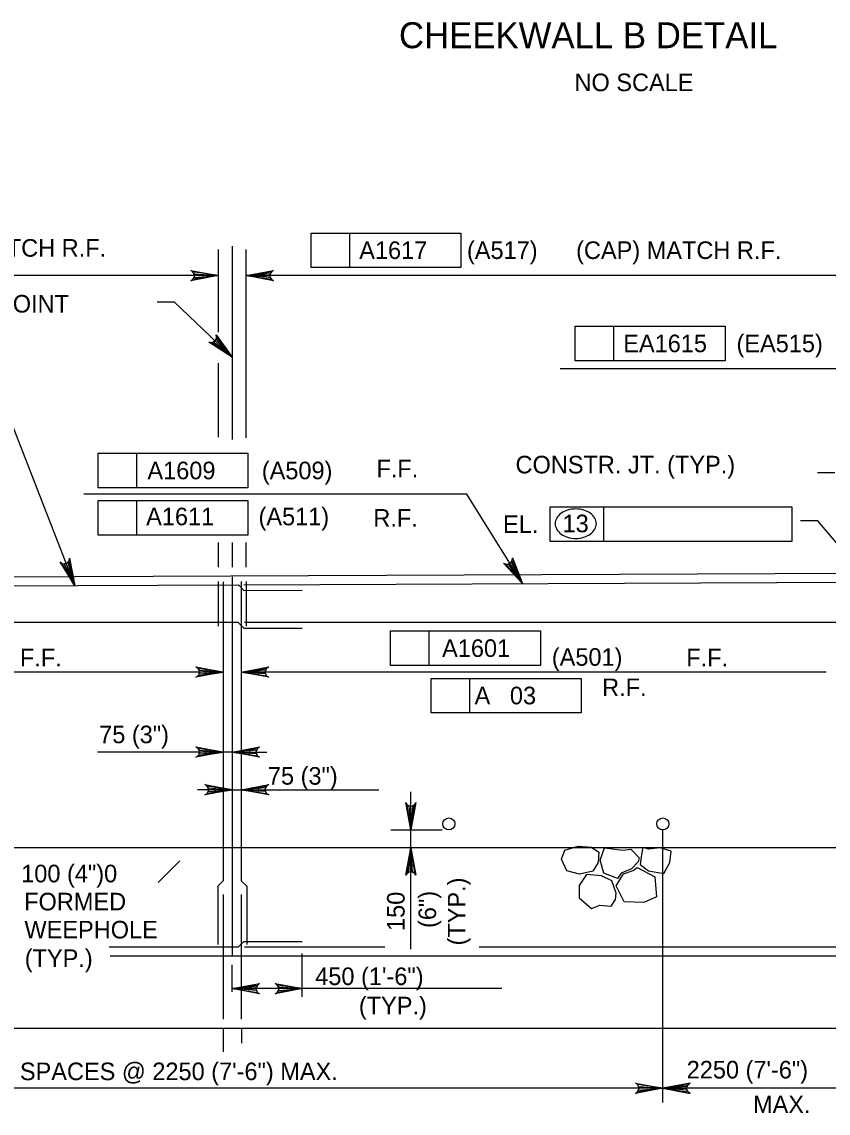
# Model space of a CAD drawing. Extents: x 634540 to 640306, y 296059 to 300275.
# Drawn here: x 638736.3 to 638873.7, y 297930.5 to 298116.7 of the extents above; entities that cross this region are included whole.
import ezdxf

# ---------------------------------------------------------------- set-up
doc = ezdxf.new("R2010")
doc.units = 0
for name, color, linetype in [('10', 7, 'Continuous'), ('3', 7, 'Continuous'), ('4', 7, 'Continuous'), ('5', 7, 'Continuous')]:
    doc.layers.add(name, color=color, linetype=linetype)

# ---------------------------------------------------------------- blocks, each defined once
blk = doc.blocks.new('ROCK')
at = {"layer": '4'}
for points in [[(2.36725, 1.088), (2.2065, 0.82625), (2.378625, 0.506625), (2.66975, 0.3095), (3.128875, 0.403375), (3.48475, 0.6775), (3.4915, 1.123375), (3.25625, 1.36725), (2.783625, 1.308375)], [(1.10175, -0.02725), (1.4015, -0.159125), (1.78825, -0.148875), (1.980875, -0.266), (2.343375, 0.09475), (2.27875, 0.5505), (1.969375, 0.883), (1.4225, 0.553625), (1.152875, 0.479), (1.0105, 0.082)], [(0.74675, 0.359875), (0.882, 0.16), (1.072875, -0.144), (0.892, -0.457375), (0.448125, -0.758625), (0.1, -0.49325), (-0.095, -0.146375), (0.202875, 0.1025), (0.579125, 0.219875)], [(2.231375, -0.71725), (2.2025, -0.266375), (2.45475, 0.037125), (2.9085, 0.28875), (3.2995, 0.047625), (3.46875, -0.344), (3.231625, -0.855), (2.92, -0.860375), (2.5765, -1.054625), (2.340375, -0.904375)], [(1.2085, -0.192875), (0.778375, -0.737625), (1.008375, -1.391375), (1.48725, -1.396875), (2.09825, -1.106625), (2.133375, -0.486375), (1.723125, -0.203375), (1.37425, -0.239875)]]:
    blk.add_lwpolyline(points, close=True, dxfattribs=at)

msp = doc.modelspace()

# ---------------------------------------------------------------- linework, layer by layer
at = {"layer": '10'}
for p, q in [((638772.15, 298078.4), (638772.15, 298045.44)), ((638772.15, 298028.9), (638772.15, 298028.9)), ((638772.15, 298027.9), (638772.15, 298023.66)), ((638663.63, 298021.71), (638880.68, 298022.64)), ((638772.15, 298022.1), (638772.15, 298022.1)), ((638772.15, 298022.03), (638772.15, 297957.3)), ((638882.32, 297975.76), (638672.95, 297975.76)), ((638807.56, 297957.3), (638751.34, 297957.3)), ((638955.68, 297957.3), (638807.56, 297957.3)), ((638574.44, 297945), (638955.68, 297945))]:
    msp.add_line(p, q, dxfattribs=at)
at = {"layer": '3'}
for p, q in [((638785.61, 298080.66), (638811.14, 298080.66)), ((638785.61, 298074.76), (638785.61, 298080.66)), ((638792.2, 298074.76), (638792.2, 298080.66)), ((638811.14, 298080.66), (638811.14, 298074.76)), ((638769.74, 298077.85), (638769.74, 298063.77)), ((638774.51, 298045.73), (638774.51, 298077.85)), ((638811.14, 298074.76), (638785.61, 298074.76)), ((638769.74, 298073.41), (638664.66, 298073.41)), ((638879.53, 298073.41), (638774.51, 298073.41)), ((638762.28, 298068.86), (638759.33, 298068.86)), ((638772.15, 298059.47), (638762.28, 298068.86)), ((638830.62, 298064.76), (638856.16, 298064.76)), ((638830.62, 298058.86), (638830.62, 298064.76)), ((638837.22, 298058.86), (638837.22, 298064.76)), ((638856.16, 298064.76), (638856.16, 298058.86)), ((638769.74, 298058.45), (638769.74, 298045.85)), ((638857.73, 298057.52), (638828.04, 298057.52)), ((638856.16, 298058.86), (638830.62, 298058.86)), ((638881.69, 298057.52), (638851.08, 298057.52)), ((638745.29, 298020.52), (638734.44, 298048.48)), ((638749.27, 298043.09), (638774.81, 298043.09)), ((638749.27, 298037.18), (638749.27, 298043.09)), ((638755.87, 298037.18), (638755.87, 298043.09)), ((638774.81, 298043.09), (638774.81, 298037.18)), ((638874.9, 298039.78), (638871.95, 298039.78)), ((638774.81, 298037.18), (638749.27, 298037.18)), ((638812.15, 298036.09), (638746.86, 298036.09)), ((638749.27, 298029.1), (638749.27, 298035.01)), ((638749.27, 298035.01), (638774.81, 298035.01)), ((638755.87, 298029.1), (638755.87, 298035.01)), ((638774.81, 298035.01), (638774.81, 298029.1)), ((638821.61, 298020.85), (638812.15, 298036.09)), ((638826.34, 298033.93), (638835.51, 298033.93)), ((638826.34, 298028.02), (638826.34, 298033.93)), ((638835.51, 298028.02), (638835.51, 298033.93)), ((638835.51, 298033.93), (638867.55, 298033.93)), ((638867.55, 298033.93), (638867.55, 298028.02)), ((638871.99, 298031.56), (638869.04, 298031.56)), ((638879.54, 298022.63), (638871.99, 298031.56)), ((638774.81, 298029.1), (638749.27, 298029.1)), ((638769.74, 298027.9), (638769.74, 298023.66)), ((638774.51, 298023.66), (638774.51, 298027.9)), ((638867.55, 298028.02), (638826.34, 298028.02)), ((638799.14, 298012.78), (638824.68, 298012.78)), ((638799.14, 298006.87), (638799.14, 298012.78)), ((638805.74, 298006.87), (638805.74, 298012.78)), ((638824.68, 298012.78), (638824.68, 298006.87)), ((638770.61, 298008.85), (638770.61, 298005.72)), ((638770.61, 298005.78), (638671.08, 298005.78)), ((638873.43, 298005.78), (638773.69, 298005.78)), ((638824.68, 298006.87), (638799.14, 298006.87)), ((638806.07, 297998.79), (638806.07, 298004.69)), ((638806.07, 298004.69), (638831.61, 298004.69)), ((638812.66, 297998.79), (638812.66, 298004.69)), ((638831.61, 298004.69), (638831.61, 297998.79)), ((638831.61, 297998.79), (638806.07, 297998.79)), ((638764.7, 297992.12), (638749.19, 297992.12)), ((638770.61, 297992.12), (638764.7, 297992.12)), ((638772.15, 297992.12), (638770.61, 297992.12)), ((638772.15, 297992.12), (638778.05, 297992.12)), ((638772.15, 297985.69), (638766.24, 297985.69)), ((638772.15, 297985.69), (638773.68, 297985.69)), ((638773.68, 297985.69), (638779.59, 297985.69)), ((638779.59, 297985.69), (638797.13, 297985.69)), ((638802.58, 297958.51), (638802.58, 297985.31)), ((638799.2, 297978.84), (638807.94, 297978.84)), ((638759.53, 297969.87), (638763.21, 297973.56)), ((638784.06, 297950.34), (638784.06, 297957.75)), ((638772.15, 297951.19), (638772.15, 297955.84)), ((638818.08, 297951.76), (638772.15, 297951.76)), ((638770.61, 297945), (638770.61, 297940.99)), ((638773.69, 297945), (638773.69, 297942.45)), ((638885.79, 297934.76), (638604.59, 297934.76))]:
    msp.add_line(p, q, dxfattribs=at)
for points in [[(638769.74, 298073.41), (638765.08, 298072.53), (638765.44, 298072.78), (638765.62, 298073.09), (638765.68, 298073.41), (638765.62, 298073.72), (638765.44, 298074.03), (638765.08, 298074.28), (638769.74, 298073.41), (638765.44, 298074.03), (638765.62, 298073.72), (638769.74, 298073.41), (638765.68, 298073.41), (638765.62, 298073.09), (638769.74, 298073.41), (638765.44, 298072.78)], [(638774.51, 298073.41), (638779.17, 298074.28), (638778.81, 298074.03), (638778.63, 298073.72), (638778.57, 298073.41), (638778.63, 298073.09), (638778.81, 298072.78), (638779.17, 298072.53), (638774.51, 298073.41), (638778.81, 298072.78), (638778.63, 298073.09), (638774.51, 298073.41), (638778.57, 298073.41), (638778.63, 298073.72), (638774.51, 298073.41), (638778.81, 298074.03)], [(638772.15, 298059.47), (638768.17, 298062.05), (638768.6, 298061.98), (638768.95, 298062.08), (638769.21, 298062.27), (638769.38, 298062.53), (638769.46, 298062.89), (638769.37, 298063.31), (638772.15, 298059.47), (638769.46, 298062.89), (638769.38, 298062.53), (638772.15, 298059.47), (638769.21, 298062.27), (638768.95, 298062.08), (638772.15, 298059.47), (638768.6, 298061.98)], [(638745.29, 298020.52), (638742.79, 298024.55), (638743.15, 298024.31), (638743.51, 298024.25), (638743.82, 298024.31), (638744.09, 298024.47), (638744.32, 298024.76), (638744.42, 298025.19), (638745.29, 298020.52), (638744.32, 298024.76), (638744.09, 298024.47), (638745.29, 298020.52), (638743.82, 298024.31), (638743.51, 298024.25), (638745.29, 298020.52), (638743.15, 298024.31)], [(638821.61, 298020.85), (638818.41, 298024.35), (638818.81, 298024.17), (638819.18, 298024.18), (638819.47, 298024.3), (638819.71, 298024.51), (638819.87, 298024.83), (638819.9, 298025.27), (638821.61, 298020.85), (638819.87, 298024.83), (638819.71, 298024.51), (638821.61, 298020.85), (638819.47, 298024.3), (638819.18, 298024.18), (638821.61, 298020.85), (638818.81, 298024.17)], [(638770.61, 298005.78), (638765.95, 298004.9), (638766.31, 298005.15), (638766.49, 298005.47), (638766.55, 298005.78), (638766.49, 298006.09), (638766.31, 298006.4), (638765.95, 298006.65), (638770.61, 298005.78), (638766.31, 298006.4), (638766.49, 298006.09), (638770.61, 298005.78), (638766.55, 298005.78), (638766.49, 298005.47), (638770.61, 298005.78), (638766.31, 298005.15)], [(638773.68, 298005.78), (638778.35, 298006.65), (638777.99, 298006.4), (638777.8, 298006.09), (638777.75, 298005.78), (638777.8, 298005.47), (638777.99, 298005.15), (638778.35, 298004.9), (638773.68, 298005.78), (638777.99, 298005.15), (638777.8, 298005.47), (638773.68, 298005.78), (638777.75, 298005.78), (638777.8, 298006.09), (638773.68, 298005.78), (638777.99, 298006.4)], [(638770.61, 297992.12), (638765.95, 297991.25), (638766.31, 297991.49), (638766.49, 297991.81), (638766.55, 297992.12), (638766.49, 297992.43), (638766.31, 297992.74), (638765.95, 297992.99), (638770.61, 297992.12), (638766.31, 297992.74), (638766.49, 297992.43), (638770.61, 297992.12), (638766.55, 297992.12), (638766.49, 297991.81), (638770.61, 297992.12), (638766.31, 297991.49)], [(638772.15, 297992.12), (638776.81, 297992.99), (638776.45, 297992.74), (638776.26, 297992.43), (638776.21, 297992.12), (638776.26, 297991.81), (638776.45, 297991.49), (638776.81, 297991.24), (638772.15, 297992.12), (638776.45, 297991.49), (638776.26, 297991.81), (638772.15, 297992.12), (638776.21, 297992.12), (638776.26, 297992.43), (638772.15, 297992.12), (638776.45, 297992.74)], [(638772.15, 297985.69), (638767.49, 297984.82), (638767.84, 297985.06), (638768.03, 297985.38), (638768.08, 297985.69), (638768.03, 297986), (638767.84, 297986.31), (638767.49, 297986.56), (638772.15, 297985.69), (638767.84, 297986.31), (638768.03, 297986), (638772.15, 297985.69), (638768.08, 297985.69), (638768.03, 297985.38), (638772.15, 297985.69), (638767.84, 297985.06)], [(638773.68, 297985.69), (638778.35, 297986.56), (638777.99, 297986.31), (638777.8, 297986), (638777.75, 297985.69), (638777.8, 297985.38), (638777.99, 297985.06), (638778.35, 297984.82), (638773.68, 297985.69), (638777.99, 297985.06), (638777.8, 297985.38), (638773.68, 297985.69), (638777.75, 297985.69), (638777.8, 297986), (638773.68, 297985.69), (638777.99, 297986.31)], [(638802.58, 297978.84), (638801.71, 297983.5), (638801.96, 297983.14), (638802.27, 297982.96), (638802.58, 297982.9), (638802.9, 297982.96), (638803.21, 297983.14), (638803.46, 297983.5), (638802.58, 297978.84), (638803.21, 297983.14), (638802.9, 297982.96), (638802.58, 297978.84), (638802.58, 297982.9), (638802.27, 297982.96), (638802.58, 297978.84), (638801.96, 297983.14)], [(638802.58, 297975.76), (638803.46, 297971.1), (638803.21, 297971.46), (638802.9, 297971.64), (638802.58, 297971.7), (638802.27, 297971.64), (638801.96, 297971.46), (638801.71, 297971.1), (638802.58, 297975.76), (638801.96, 297971.46), (638802.27, 297971.64), (638802.58, 297975.76), (638802.58, 297971.7), (638802.9, 297971.64), (638802.58, 297975.76), (638803.21, 297971.46)], [(638772.15, 297951.76), (638776.81, 297952.63), (638776.45, 297952.38), (638776.26, 297952.07), (638776.21, 297951.76), (638776.26, 297951.45), (638776.45, 297951.13), (638776.81, 297950.89), (638772.15, 297951.76), (638776.45, 297951.13), (638776.26, 297951.45), (638772.15, 297951.76), (638776.21, 297951.76), (638776.26, 297952.07), (638772.15, 297951.76), (638776.45, 297952.38)], [(638784.12, 297951.76), (638779.46, 297950.89), (638779.82, 297951.13), (638780.01, 297951.45), (638780.06, 297951.76), (638780.01, 297952.07), (638779.82, 297952.38), (638779.46, 297952.63), (638784.12, 297951.76), (638779.82, 297952.38), (638780.01, 297952.07), (638784.12, 297951.76), (638780.06, 297951.76), (638780.01, 297951.45), (638784.12, 297951.76), (638779.82, 297951.13)]]:
    msp.add_lwpolyline(points, dxfattribs=at)
for points in [[(638743.76, 298023.11), (638744.68, 298023.46), (638745.27, 298020.52)], [(638819.62, 298023.12), (638820.46, 298023.64), (638821.6, 298020.87)], [(638767.66, 298006.27), (638767.66, 298005.29), (638770.61, 298005.78)], [(638776.64, 298006.27), (638776.64, 298005.29), (638773.68, 298005.78)], [(638767.66, 297992.61), (638767.66, 297991.63), (638770.61, 297992.12)], [(638775.1, 297992.61), (638775.1, 297991.63), (638772.15, 297992.12)], [(638769.2, 297986.18), (638769.2, 297985.2), (638772.15, 297985.69)], [(638776.64, 297986.18), (638776.64, 297985.2), (638773.68, 297985.69)], [(638803.08, 297972.81), (638802.09, 297972.81), (638802.58, 297975.76)]]:
    msp.add_lwpolyline(points, close=True, dxfattribs=at)
for centre in [(638809.06, 297979.86), (638845.55, 297979.86)]:
    msp.add_circle(centre, 1.03, dxfattribs=at)
for centre, radius, start, end in [((638830.37, 298029.88), 3.66, 106.5358, 125.6316), ((638830.71, 298028.72), 4.87, 90, 106.5358), ((638830.71, 298028.72), 4.87, 73.4642, 90), ((638831.06, 298029.88), 3.66, 54.3684, 73.4642), ((638829.04, 298031.08), 1.83, 149.9767, 180), ((638829.84, 298030.62), 2.76, 125.6316, 149.9767), ((638831.58, 298030.62), 2.76, 30.0233, 54.3684), ((638832.39, 298031.08), 1.83, 0, 30.0233), ((638829.04, 298031.08), 1.83, 180, 210.0233), ((638829.84, 298031.55), 2.76, 210.0233, 234.3684), ((638830.37, 298032.28), 3.66, 234.3684, 253.4642), ((638831.06, 298032.28), 3.66, 286.5358, 305.6316), ((638831.58, 298031.55), 2.76, 305.6316, 329.9767), ((638832.39, 298031.08), 1.83, 329.9767, 0), ((638830.71, 298033.44), 4.87, 253.4642, 270), ((638830.71, 298033.44), 4.87, 270, 286.5358)]:
    msp.add_arc(centre, radius, start, end, dxfattribs=at)
at = {"layer": '4'}
for points in [[(638845.55, 297934.76), (638840.89, 297933.89), (638841.25, 297934.14), (638841.43, 297934.45), (638841.49, 297934.76), (638841.43, 297935.07), (638841.25, 297935.39), (638840.89, 297935.64), (638845.55, 297934.76), (638841.25, 297935.39), (638841.43, 297935.07), (638845.55, 297934.76), (638841.49, 297934.76), (638841.43, 297934.45), (638845.55, 297934.76), (638841.25, 297934.14)], [(638845.55, 297934.76), (638850.21, 297933.89), (638849.85, 297934.14), (638849.67, 297934.45), (638849.61, 297934.76), (638849.67, 297935.07), (638849.85, 297935.39), (638850.21, 297935.64), (638845.55, 297934.76), (638849.85, 297935.39), (638849.67, 297935.07), (638845.55, 297934.76), (638849.61, 297934.76), (638849.67, 297934.45), (638845.55, 297934.76), (638849.85, 297934.14)]]:
    msp.add_lwpolyline(points, dxfattribs=at)
at = {"layer": '5'}
for p, q in [((638654.49, 298020.14), (638773.18, 298020.64)), ((638769.75, 298021.22), (638769.74, 298013.59)), ((638770.61, 298021.19), (638770.61, 297970.18)), ((638773.18, 298020.64), (638774.12, 298019.71)), ((638773.68, 298021.21), (638773.68, 297970.18)), ((638774.12, 298020.65), (638884.88, 298021.12)), ((638774.51, 298021.21), (638774.51, 298013.59)), ((638774.12, 298019.71), (638784.06, 298019.75)), ((638773.17, 298014.21), (638654.49, 298014.21)), ((638773.17, 298014.21), (638774.1, 298013.27)), ((638774.1, 298013.27), (638784.05, 298013.27)), ((638884.88, 298014.21), (638774.22, 298014.21)), ((638845.55, 297932.33), (638845.55, 297978.84)), ((638770.61, 297970.18), (638769.67, 297969.25)), ((638773.68, 297970.18), (638774.62, 297969.25)), ((638769.67, 297969.25), (638769.67, 297959.3)), ((638770.61, 297967.85), (638770.61, 297946.54)), ((638773.68, 297967.85), (638773.68, 297946.54)), ((638774.62, 297969.25), (638774.62, 297959.3)), ((638773.17, 297958.84), (638751.15, 297958.84)), ((638773.17, 297958.84), (638774.1, 297959.78)), ((638774.1, 297959.78), (638784.05, 297959.78)), ((638798.15, 297958.84), (638774.22, 297958.84)), ((638884.88, 297958.84), (638814.25, 297958.84))]:
    msp.add_line(p, q, dxfattribs=at)

# ---------------------------------------------------------------- block references
at = {"layer": '3', "xscale": 4.921475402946, "yscale": -4.921475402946, "rotation": -156.2166383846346}
msp.add_blockref('ROCK', (638846.23, 297975.7), dxfattribs=at)

# ---------------------------------------------------------------- texts
at = {"layer": '3'}
for s, height, p in [('CHEEKWALL B DETAIL', 4.4294, (638800.57, 298112.2)), ('NO SCALE', 3, (638830.49, 298104.87)), ('(CAP) MATCH R.F.', 3.0001, (638715.65, 298076.63)), ('A1617', 3, (638793.79, 298076.24)), ('(A517)', 3, (638812.16, 298076.24)), ('(CAP) MATCH R.F.', 3.0001, (638830.77, 298076.24)), ('T/3 KEYED CONSTR. JOINT', 3.0001, (638691.92, 298067.1)), ('EA1615', 3, (638838.81, 298060.34)), ('(EA515)', 3, (638858.12, 298060.34)), ('CONSTR. JT. (TYP.)', 3.0001, (638820.44, 298039.66)), ('A1609', 3, (638757.68, 298038.66)), ('(A509)', 3, (638777.18, 298038.66)), ('F.F.', 3, (638796.72, 298039)), ('A1611', 3, (638757.46, 298030.81)), ('(A511)', 3, (638776.62, 298030.81)), ('R.F.', 3, (638796.2, 298030.57)), ('EL.', 3, (638818.31, 298029.5)), ('13', 3, (638828.46, 298029.62)), ('A1601', 3, (638807.92, 298008.35)), ('F.F.', 3, (638735.94, 298006.74)), ('(A501)', 3, (638826.63, 298006.84)), ('F.F.', 3, (638849.55, 298006.74)), ('A   03', 3, (638813.46, 298000.27)), ('R.F.', 3, (638835.21, 298001.67)), ('75 (3")', 3, (638749.45, 297993.63)), ('75 (3")', 3, (638778.22, 297986.56)), ('100 (4")0', 3, (638736.16, 297969.9)), ('FORMED', 3, (638736.66, 297965.11)), ('WEEPHOLE', 3, (638736.71, 297960.33)), ('(TYP.)', 3, (638736.76, 297955.46)), ('450 (1\'-6")', 3.0001, (638786.29, 297952.37)), ('(TYP.)', 3, (638793.73, 297947.37)), ('EQUAL SPACES @ 2250 (7\'-6") MAX.', 3.0001, (638721.22, 297936.15)), ('2250 (7\'-6")', 3.0001, (638849.62, 297936.44)), ('MAX.', 3, (638860.93, 297930.52))]:
    msp.add_text(s, height=height, dxfattribs=at).set_placement(p)
for s, p in [('(TYP.)', (638811.9, 297959.13)), ('150', (638801.53, 297961.6)), ('(6")', (638806.9, 297962.11))]:
    msp.add_text(s, height=3, rotation=90, dxfattribs=at).set_placement(p)

doc.saveas('drawing.dxf')
